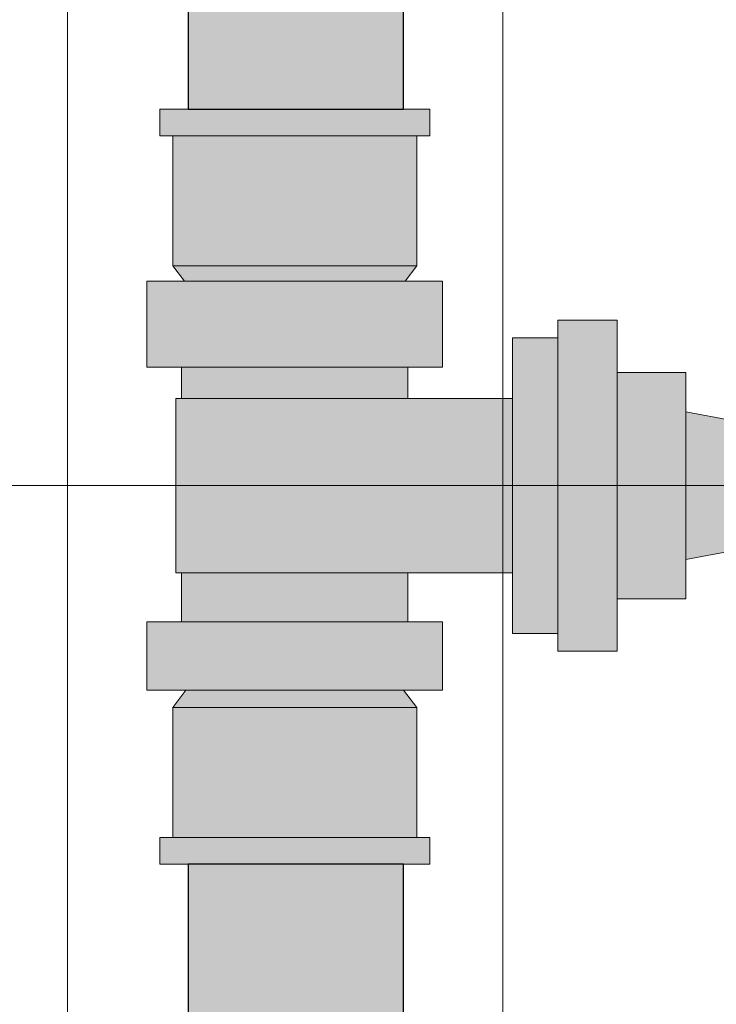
# Model space of a CAD drawing. Header units: millimetres. Extents: x -16331 to -10174, y -4135 to -3584.
# Tile 412 of 456: x -10187.49 to -10187.17, y -4007.994 to -4007.541. Entities that reach past the tile are written whole.
import ezdxf

# ---------------------------------------------------------------- set-up
doc = ezdxf.new("R2010")
doc.units = ezdxf.units.MM
doc.layers.add('AL-Condutos', color=3, linetype='Continuous')
for name, color, linetype, lineweight in [('AL-Registro', 9, 'Continuous', 18), ('DI-Elementos externos em vista', 9, 'Continuous', 5), ('IFC-IfcBuildingElementProxy-Contorno', 250, 'Continuous', 5)]:
    doc.layers.add(name, color=color, linetype=linetype, lineweight=lineweight)

msp = doc.modelspace()

# ---------------------------------------------------------------- hatches: boundary and pattern name
at = {"layer": 'AL-Condutos', "linetype": 'Continuous'}
for points in [[(-10187.31377, -4006.69229), (-10187.31377, -4006.69223), (-10187.31377, -4004.48558), (-10187.31685, -4006.69117), (-10187.31404, -4006.69219), (-10187.31685, -4006.69117), (-10187.31685, -4006.69182), (-10187.31685, -4006.69117), (-10187.31809, -4004.48558), (-10187.3176, -4006.69089), (-10187.31809, -4004.48558), (-10187.32678, -4006.68753), (-10187.31809, -4006.69071), (-10187.3176, -4006.69172), (-10187.31809, -4006.69071), (-10187.32678, -4006.68753), (-10187.32679, -4006.69051), (-10187.31809, -4006.69166), (-10187.32679, -4006.69051), (-10187.31809, -4004.48558), (-10187.33031, -4004.48558), (-10187.34832, -4004.48558), (-10187.34312, -4006.68836), (-10187.33031, -4006.69005), (-10187.32892, -4006.69023), (-10187.33031, -4006.69005), (-10187.32863, -4007.15557), (-10187.31809, -4007.15557), (-10187.3175, -4007.15557), (-10187.31809, -4007.15557), (-10187.32863, -4007.15557), (-10187.33031, -4006.69005), (-10187.34312, -4006.68836), (-10187.33031, -4007.15557), (-10187.34312, -4006.68836), (-10187.34832, -4004.48558), (-10187.369, -4004.48558), (-10187.36301, -4006.68574), (-10187.34832, -4006.68768), (-10187.34627, -4006.68795), (-10187.34832, -4006.68768), (-10187.34584, -4007.15557), (-10187.34832, -4006.68768), (-10187.36301, -4006.68574), (-10187.34832, -4007.15557), (-10187.36301, -4006.68574), (-10187.36301, -4006.68554), (-10187.36377, -4006.68564), (-10187.36301, -4006.68554), (-10187.36306, -4006.6678), (-10187.369, -4004.48558), (-10187.36666, -4006.66929), (-10187.36665, -4006.68527), (-10187.36665, -4006.68602), (-10187.36665, -4006.68527), (-10187.36666, -4006.66929), (-10187.369, -4004.48558), (-10187.369, -4006.67026), (-10187.369, -4004.48558), (-10187.38298, -4006.67605), (-10187.38303, -4006.68311), (-10187.369, -4006.68496), (-10187.36899, -4006.68633), (-10187.36615, -4007.15557), (-10187.369, -4006.68496), (-10187.369, -4007.15557), (-10187.369, -4006.68633), (-10187.38288, -4006.68816), (-10187.369, -4006.68633), (-10187.369, -4006.68496), (-10187.38303, -4006.68311), (-10187.38306, -4006.68818), (-10187.38303, -4006.68311), (-10187.38304, -4006.67608), (-10187.38877, -4004.48558), (-10187.38653, -4006.67752), (-10187.38877, -4004.48558), (-10187.40422, -4004.48558), (-10187.39972, -4006.68091), (-10187.38877, -4006.67845), (-10187.38653, -4006.68265), (-10187.38877, -4006.67845), (-10187.39972, -4006.68091), (-10187.39791, -4006.68224), (-10187.39592, -4006.68141), (-10187.39791, -4006.68224), (-10187.38877, -4006.68235), (-10187.38652, -4006.68864), (-10187.38877, -4006.68235), (-10187.38873, -4006.68893), (-10187.38604, -4007.15557), (-10187.38877, -4006.68894), (-10187.38877, -4006.68235), (-10187.39791, -4006.68224), (-10187.39972, -4006.68091), (-10187.39967, -4006.68297), (-10187.39972, -4006.68091), (-10187.40422, -4004.48558), (-10187.41268, -4004.48558), (-10187.41268, -4006.67921), (-10187.41172, -4006.67933), (-10187.41021, -4006.67953), (-10187.40686, -4006.68594), (-10187.40422, -4006.68485), (-10187.40422, -4006.68032), (-10187.40247, -4006.68055), (-10187.39973, -4006.68299), (-10187.3995, -4006.69035), (-10187.39973, -4006.68299), (-10187.40247, -4006.68055), (-10187.40159, -4006.68376), (-10187.39977, -4006.69038), (-10187.38877, -4007.15557), (-10187.39977, -4006.69038), (-10187.40159, -4006.68376), (-10187.40247, -4006.68055), (-10187.40247, -4006.68412), (-10187.40247, -4006.68055), (-10187.40422, -4006.68032), (-10187.4042, -4006.68484), (-10187.40351, -4006.68455), (-10187.4042, -4006.68484), (-10187.40246, -4006.69074), (-10187.4042, -4006.68484), (-10187.40417, -4006.69096), (-10187.40422, -4006.68485), (-10187.40422, -4006.69097), (-10187.40209, -4007.15557), (-10187.40422, -4006.69097), (-10187.40422, -4006.68879), (-10187.40422, -4006.68485), (-10187.40686, -4006.68594), (-10187.40518, -4006.68914), (-10187.40642, -4006.6896), (-10187.40518, -4006.68914), (-10187.40686, -4006.68594), (-10187.41011, -4006.68729), (-10187.40686, -4006.68594), (-10187.41021, -4006.67953), (-10187.41172, -4006.67933), (-10187.41023, -4006.68734), (-10187.41007, -4006.69093), (-10187.41006, -4006.69174), (-10187.40422, -4007.15557), (-10187.41006, -4006.69174), (-10187.41009, -4006.69094), (-10187.41023, -4006.68734), (-10187.41024, -4006.69099), (-10187.41023, -4006.68734), (-10187.41172, -4006.67933), (-10187.41074, -4006.68755), (-10187.41172, -4006.67933), (-10187.41172, -4006.68795), (-10187.41033, -4006.69103), (-10187.41024, -4006.69176), (-10187.4105, -4006.69109), (-10187.41024, -4006.69176), (-10187.41033, -4006.69103), (-10187.41172, -4006.68795), (-10187.41172, -4006.67933), (-10187.41268, -4006.67921), (-10187.41268, -4006.68835), (-10187.41265, -4006.68834), (-10187.41201, -4006.68807), (-10187.41171, -4006.69153), (-10187.41171, -4006.69196), (-10187.41174, -4006.69154), (-10187.41181, -4006.69157), (-10187.41174, -4006.69154), (-10187.41201, -4006.68807), (-10187.41265, -4006.68834), (-10187.41265, -4006.69187), (-10187.41265, -4006.69208), (-10187.41151, -4007.15557), (-10187.41268, -4006.69208), (-10187.41268, -4007.15557), (-10187.41268, -4007.58256), (-10187.40422, -4007.58256), (-10187.38877, -4007.58256), (-10187.369, -4007.58256), (-10187.34832, -4007.58256), (-10187.33031, -4007.58256), (-10187.31809, -4007.58256), (-10187.31377, -4007.58256), (-10187.31377, -4007.15557)], [(-10187.31377, -4010.42558), (-10187.31377, -4007.92958), (-10187.31809, -4007.92958), (-10187.33031, -4007.92958), (-10187.34832, -4007.92958), (-10187.369, -4007.92958), (-10187.38877, -4007.92958), (-10187.40422, -4007.92958), (-10187.41268, -4007.92958), (-10187.41268, -4010.42558), (-10187.40422, -4010.42558), (-10187.38877, -4010.42558), (-10187.369, -4010.42558), (-10187.34832, -4010.42558), (-10187.33031, -4010.42558), (-10187.31809, -4010.42558)]]:
    msp.add_hatch(color=91, dxfattribs=at).paths.add_polyline_path(points)
at = {"layer": 'AL-Registro', "linetype": 'Continuous'}
for points in [[(-10187.42366, -4007.59485), (-10187.41746, -4007.58256), (-10187.42366, -4007.58256), (-10187.42577, -4007.58256), (-10187.42577, -4007.59485)], [(-10187.42049, -4007.58856), (-10187.42366, -4007.59485), (-10187.41977, -4007.59485), (-10187.41746, -4007.59485), (-10187.40761, -4007.59485), (-10187.40761, -4007.58856), (-10187.41242, -4007.58856), (-10187.41746, -4007.58856), (-10187.41859, -4007.58856), (-10187.41977, -4007.58856), (-10187.41859, -4007.58856), (-10187.41746, -4007.58856), (-10187.41242, -4007.58856), (-10187.40761, -4007.58856), (-10187.40761, -4007.58256), (-10187.41746, -4007.58256), (-10187.41977, -4007.58714)], [(-10187.31993, -4007.58256), (-10187.33277, -4007.58256), (-10187.34772, -4007.58256), (-10187.36377, -4007.58256), (-10187.37982, -4007.58256), (-10187.39477, -4007.58256), (-10187.40761, -4007.58256), (-10187.40761, -4007.58856), (-10187.40104, -4007.58856), (-10187.39477, -4007.58856), (-10187.38712, -4007.58856), (-10187.37982, -4007.58856), (-10187.37161, -4007.58856), (-10187.36377, -4007.58856), (-10187.35556, -4007.58856), (-10187.34772, -4007.58856), (-10187.34007, -4007.58856), (-10187.33277, -4007.58856), (-10187.34007, -4007.58856), (-10187.34772, -4007.58856), (-10187.35556, -4007.58856), (-10187.36377, -4007.58856), (-10187.37161, -4007.58856), (-10187.37982, -4007.58856), (-10187.38712, -4007.58856), (-10187.39477, -4007.58856), (-10187.40104, -4007.58856), (-10187.40761, -4007.58856), (-10187.40761, -4007.59485), (-10187.39477, -4007.59485), (-10187.37982, -4007.59485), (-10187.36377, -4007.59485), (-10187.34772, -4007.59485), (-10187.33277, -4007.59485), (-10187.3262, -4007.58856), (-10187.33277, -4007.59485), (-10187.31993, -4007.59485), (-10187.31993, -4007.58856)], [(-10187.30388, -4007.58256), (-10187.30777, -4007.58256), (-10187.31008, -4007.58256), (-10187.31993, -4007.58256), (-10187.31993, -4007.58856), (-10187.31489, -4007.58856), (-10187.31008, -4007.58856), (-10187.3089, -4007.58856), (-10187.30777, -4007.58856), (-10187.3089, -4007.58856), (-10187.30777, -4007.59027), (-10187.30691, -4007.58856), (-10187.30777, -4007.59027), (-10187.3089, -4007.58856), (-10187.31008, -4007.58856), (-10187.31489, -4007.58856), (-10187.31993, -4007.58856), (-10187.31993, -4007.59485), (-10187.31008, -4007.59485), (-10187.30777, -4007.59485), (-10187.30578, -4007.58856), (-10187.30777, -4007.59485), (-10187.30388, -4007.59485), (-10187.30388, -4007.58856)], [(-10187.30177, -4007.58256), (-10187.30388, -4007.58256), (-10187.30388, -4007.59485), (-10187.30177, -4007.59485)], [(-10187.41977, -4007.59485), (-10187.41977, -4007.65456), (-10187.41786, -4007.65456), (-10187.41227, -4007.65456), (-10187.41227, -4007.59485), (-10187.41733, -4007.59485), (-10187.41786, -4007.59485), (-10187.41959, -4007.59485)], [(-10187.41227, -4007.65456), (-10187.40337, -4007.65456), (-10187.39177, -4007.65456), (-10187.37826, -4007.65456), (-10187.36377, -4007.65456), (-10187.34928, -4007.65456), (-10187.33577, -4007.65456), (-10187.32528, -4007.59485), (-10187.33577, -4007.59485), (-10187.34799, -4007.59485), (-10187.34928, -4007.59485), (-10187.36239, -4007.59485), (-10187.36377, -4007.59485), (-10187.36515, -4007.59485), (-10187.37826, -4007.59485), (-10187.37955, -4007.59485), (-10187.39177, -4007.59485), (-10187.39287, -4007.59485), (-10187.40337, -4007.59485), (-10187.40422, -4007.59485), (-10187.41227, -4007.59485)], [(-10187.30777, -4007.59485), (-10187.30795, -4007.59485), (-10187.30968, -4007.59485), (-10187.31021, -4007.59485), (-10187.31527, -4007.59485), (-10187.31612, -4007.59485), (-10187.32417, -4007.59485), (-10187.32528, -4007.59485), (-10187.33577, -4007.65456), (-10187.32417, -4007.65456), (-10187.31527, -4007.65456), (-10187.30968, -4007.65456), (-10187.30777, -4007.65456)], [(-10187.4145, -4007.66158), (-10187.414, -4007.66158), (-10187.41079, -4007.66158), (-10187.41029, -4007.66158), (-10187.40707, -4007.66158), (-10187.41157, -4007.65456), (-10187.41567, -4007.65456), (-10187.41977, -4007.65456)], [(-10187.41157, -4007.65456), (-10187.40707, -4007.66158), (-10187.40386, -4007.66158), (-10187.40336, -4007.66158), (-10187.40015, -4007.66158), (-10187.40747, -4007.65456)], [(-10187.40015, -4007.66158), (-10187.39964, -4007.66158), (-10187.39843, -4007.66158), (-10187.39068, -4007.66158), (-10187.39347, -4007.65456), (-10187.40337, -4007.65456), (-10187.40747, -4007.65456)], [(-10187.39068, -4007.66158), (-10187.38946, -4007.66158), (-10187.38171, -4007.66158), (-10187.3805, -4007.66158), (-10187.3709, -4007.66158), (-10187.36498, -4007.66158), (-10187.36377, -4007.66158), (-10187.35601, -4007.66158), (-10187.35416, -4007.66158), (-10187.34641, -4007.66158), (-10187.34491, -4007.66158), (-10187.33715, -4007.66158), (-10187.33641, -4007.65456), (-10187.34866, -4007.65456), (-10187.36377, -4007.65456), (-10187.37367, -4007.65456), (-10187.38357, -4007.65456), (-10187.39347, -4007.65456)], [(-10187.32939, -4007.66158), (-10187.3279, -4007.66158), (-10187.32417, -4007.65456), (-10187.33641, -4007.65456), (-10187.33715, -4007.66158)], [(-10187.31597, -4007.65456), (-10187.32007, -4007.65456), (-10187.32417, -4007.65456), (-10187.3279, -4007.66158), (-10187.32739, -4007.66158), (-10187.32418, -4007.66158), (-10187.32368, -4007.66158), (-10187.32047, -4007.66158)], [(-10187.31304, -4007.66158), (-10187.30777, -4007.65456), (-10187.31187, -4007.65456), (-10187.31597, -4007.65456), (-10187.32047, -4007.66158), (-10187.31725, -4007.66158), (-10187.31675, -4007.66158), (-10187.31354, -4007.66158)], [(-10187.43166, -4007.7011), (-10187.41577, -4007.7011), (-10187.39771, -4007.7011), (-10187.33151, -4007.66256), (-10187.39771, -4007.66256), (-10187.39816, -4007.66256), (-10187.39771, -4007.66256), (-10187.33151, -4007.66256), (-10187.32983, -4007.66158), (-10187.39771, -4007.66158), (-10187.39855, -4007.66256), (-10187.41577, -4007.68261)], [(-10187.43166, -4007.66256), (-10187.43166, -4007.7011), (-10187.40668, -4007.67202), (-10187.39855, -4007.66256), (-10187.41377, -4007.66256), (-10187.41493, -4007.66256), (-10187.41377, -4007.66256), (-10187.39855, -4007.66256), (-10187.39771, -4007.66158), (-10187.4145, -4007.66158), (-10187.43166, -4007.66158)], [(-10187.29588, -4007.66158), (-10187.31304, -4007.66158), (-10187.32983, -4007.66158), (-10187.33151, -4007.66256), (-10187.39771, -4007.7011), (-10187.32983, -4007.7011), (-10187.32983, -4007.66256), (-10187.31377, -4007.66256), (-10187.32983, -4007.66256), (-10187.32983, -4007.68397), (-10187.29737, -4007.66256), (-10187.32983, -4007.68397), (-10187.32983, -4007.7011), (-10187.29672, -4007.66256)], [(-10187.31177, -4007.7011), (-10187.29588, -4007.7011), (-10187.29588, -4007.66158), (-10187.31177, -4007.68008), (-10187.32983, -4007.7011)], [(-10187.24294, -4007.68217), (-10187.24294, -4007.68758), (-10187.24294, -4007.68977), (-10187.23507, -4007.68758), (-10187.21559, -4007.68217), (-10187.21559, -4007.67958), (-10187.24294, -4007.67958)], [(-10187.24294, -4007.68977), (-10187.24294, -4007.70184), (-10187.23985, -4007.70362), (-10187.21559, -4007.71758), (-10187.21559, -4007.70362), (-10187.21559, -4007.70184), (-10187.21559, -4007.68977), (-10187.21559, -4007.68217)], [(-10187.26377, -4007.6899), (-10187.26377, -4007.69669), (-10187.26377, -4007.7075), (-10187.24294, -4007.72158), (-10187.24294, -4007.7075), (-10187.24294, -4007.69669), (-10187.24294, -4007.6899), (-10187.24294, -4007.68758), (-10187.26377, -4007.68758)], [(-10187.41577, -4007.71558), (-10187.414, -4007.71558), (-10187.4088, -4007.71558), (-10187.40054, -4007.71558), (-10187.38977, -4007.71558), (-10187.37723, -4007.71558), (-10187.36377, -4007.71558), (-10187.35031, -4007.71558), (-10187.33777, -4007.71558), (-10187.327, -4007.71558), (-10187.31874, -4007.71558), (-10187.31354, -4007.71558), (-10187.31177, -4007.71558), (-10187.31177, -4007.7011), (-10187.31354, -4007.7011), (-10187.31874, -4007.7011), (-10187.327, -4007.7011), (-10187.33777, -4007.7011), (-10187.35031, -4007.7011), (-10187.36377, -4007.7011), (-10187.37723, -4007.7011), (-10187.38977, -4007.7011), (-10187.40054, -4007.7011), (-10187.4088, -4007.7011), (-10187.414, -4007.7011), (-10187.41577, -4007.7011)], [(-10187.21559, -4007.80932), (-10187.21559, -4007.80755), (-10187.21559, -4007.79358), (-10187.21559, -4007.77525), (-10187.21559, -4007.75558), (-10187.21559, -4007.73591), (-10187.21559, -4007.71758), (-10187.24294, -4007.70184), (-10187.24294, -4007.71758), (-10187.24294, -4007.73591), (-10187.24294, -4007.75558), (-10187.24294, -4007.77525), (-10187.24294, -4007.79358), (-10187.21868, -4007.80755)], [(-10187.18409, -4007.80755), (-10187.18409, -4007.78958), (-10187.18409, -4007.75558), (-10187.21559, -4007.70362), (-10187.21559, -4007.75558), (-10187.19386, -4007.79143)], [(-10187.18409, -4007.72158), (-10187.18409, -4007.70362), (-10187.21559, -4007.70362), (-10187.20736, -4007.71719), (-10187.18409, -4007.75558)], [(-10187.24294, -4007.82358), (-10187.24294, -4007.82127), (-10187.24294, -4007.81447), (-10187.24294, -4007.80367), (-10187.24294, -4007.79558), (-10187.25489, -4007.79558), (-10187.24294, -4007.79558), (-10187.24294, -4007.78958), (-10187.24294, -4007.77318), (-10187.24294, -4007.75558), (-10187.24294, -4007.73798), (-10187.24294, -4007.72158), (-10187.25181, -4007.71558), (-10187.26377, -4007.7075), (-10187.26377, -4007.71558), (-10187.26377, -4007.72158), (-10187.26377, -4007.73798), (-10187.26377, -4007.75558), (-10187.26377, -4007.77318), (-10187.26377, -4007.78958), (-10187.26377, -4007.79558), (-10187.26377, -4007.80367), (-10187.26377, -4007.81447), (-10187.26377, -4007.82127), (-10187.26377, -4007.82358)], [(-10187.41835, -4007.79558), (-10187.41657, -4007.79558), (-10187.41138, -4007.71558), (-10187.41657, -4007.71558), (-10187.41835, -4007.71558)], [(-10187.41657, -4007.79558), (-10187.41577, -4007.79558), (-10187.41138, -4007.79558), (-10187.40311, -4007.79558), (-10187.39234, -4007.79558), (-10187.3798, -4007.79558), (-10187.36634, -4007.79558), (-10187.26377, -4007.71558), (-10187.36634, -4007.71558), (-10187.3798, -4007.71558), (-10187.39234, -4007.71558), (-10187.40311, -4007.71558), (-10187.41138, -4007.71558), (-10187.41577, -4007.78321)], [(-10187.36634, -4007.79558), (-10187.31177, -4007.79558), (-10187.26377, -4007.79558), (-10187.26377, -4007.71558), (-10187.31177, -4007.75302)], [(-10187.1629, -4007.74058), (-10187.1629, -4007.72558), (-10187.18409, -4007.72158), (-10187.18409, -4007.73858), (-10187.18409, -4007.77258), (-10187.18409, -4007.78958), (-10187.1629, -4007.78558), (-10187.1629, -4007.77058)], [(-10187.18409, -4007.80755), (-10187.21559, -4007.75558), (-10187.21559, -4007.80755)], [(-10187.21559, -4007.82899), (-10187.21559, -4007.8214), (-10187.21559, -4007.80932), (-10187.24294, -4007.79358), (-10187.24294, -4007.80932), (-10187.24294, -4007.8214)], [(-10187.31177, -4007.79558), (-10187.31354, -4007.79558), (-10187.31874, -4007.79558), (-10187.327, -4007.79558), (-10187.33777, -4007.79558), (-10187.35031, -4007.79558), (-10187.36377, -4007.79558), (-10187.37723, -4007.79558), (-10187.38977, -4007.79558), (-10187.40054, -4007.79558), (-10187.4088, -4007.79558), (-10187.414, -4007.79558), (-10187.41577, -4007.79558), (-10187.41577, -4007.81813), (-10187.414, -4007.81813), (-10187.4088, -4007.81813), (-10187.40054, -4007.81813), (-10187.38977, -4007.81813), (-10187.37723, -4007.81813), (-10187.36377, -4007.81813), (-10187.35031, -4007.81813), (-10187.33777, -4007.81813), (-10187.327, -4007.81813), (-10187.31874, -4007.81813), (-10187.31354, -4007.81813), (-10187.31177, -4007.81813)], [(-10187.39771, -4007.81813), (-10187.43166, -4007.81813), (-10187.43166, -4007.84958), (-10187.41377, -4007.84958), (-10187.39771, -4007.84958), (-10187.39771, -4007.82818)], [(-10187.29588, -4007.81813), (-10187.32983, -4007.81813), (-10187.39771, -4007.81813), (-10187.39771, -4007.84958), (-10187.32983, -4007.84958)], [(-10187.31377, -4007.84958), (-10187.29588, -4007.84958), (-10187.29588, -4007.81813), (-10187.32035, -4007.84081), (-10187.32983, -4007.84958)], [(-10187.21559, -4007.83158), (-10187.21559, -4007.82899), (-10187.23508, -4007.82358), (-10187.24294, -4007.8214), (-10187.24294, -4007.82358), (-10187.24294, -4007.82899), (-10187.24294, -4007.83158)], [(-10187.41567, -4007.85758), (-10187.41157, -4007.85758), (-10187.40747, -4007.85758), (-10187.40337, -4007.85758), (-10187.39113, -4007.85758), (-10187.37888, -4007.85758), (-10187.36377, -4007.85758), (-10187.35387, -4007.85758), (-10187.35702, -4007.84958), (-10187.36377, -4007.84958), (-10187.37261, -4007.84958), (-10187.38145, -4007.84958), (-10187.39029, -4007.84958), (-10187.39913, -4007.84958), (-10187.40279, -4007.84958), (-10187.40645, -4007.84958), (-10187.41011, -4007.84958), (-10187.41377, -4007.84958), (-10187.41977, -4007.85758)], [(-10187.32109, -4007.84958), (-10187.32475, -4007.84958), (-10187.32841, -4007.84958), (-10187.33725, -4007.84958), (-10187.34609, -4007.84958), (-10187.35702, -4007.84958), (-10187.35387, -4007.85758), (-10187.34397, -4007.85758), (-10187.33407, -4007.85758), (-10187.32417, -4007.85758), (-10187.32007, -4007.85758), (-10187.31597, -4007.85758)], [(-10187.31187, -4007.85758), (-10187.30777, -4007.85758), (-10187.31377, -4007.84958), (-10187.31743, -4007.84958), (-10187.32109, -4007.84958), (-10187.31597, -4007.85758)], [(-10187.41977, -4007.9173), (-10187.41959, -4007.9173), (-10187.41786, -4007.9173), (-10187.41733, -4007.9173), (-10187.41227, -4007.9173), (-10187.41142, -4007.9173), (-10187.40337, -4007.9173), (-10187.40226, -4007.9173), (-10187.39177, -4007.9173), (-10187.37955, -4007.9173), (-10187.39177, -4007.85758), (-10187.40337, -4007.85758), (-10187.41227, -4007.85758), (-10187.41786, -4007.85758), (-10187.41977, -4007.85758)], [(-10187.32417, -4007.85758), (-10187.33577, -4007.85758), (-10187.34928, -4007.85758), (-10187.36377, -4007.85758), (-10187.37826, -4007.85758), (-10187.39177, -4007.85758), (-10187.37955, -4007.9173), (-10187.37826, -4007.9173), (-10187.36515, -4007.9173), (-10187.36377, -4007.9173), (-10187.35066, -4007.9173), (-10187.34928, -4007.9173), (-10187.33706, -4007.9173), (-10187.33577, -4007.9173), (-10187.32528, -4007.9173), (-10187.32417, -4007.9173), (-10187.31612, -4007.9173)], [(-10187.31474, -4007.9173), (-10187.30968, -4007.85758), (-10187.31527, -4007.85758), (-10187.32417, -4007.85758), (-10187.31612, -4007.9173), (-10187.31527, -4007.9173)], [(-10187.3095, -4007.9173), (-10187.30777, -4007.85758), (-10187.30968, -4007.85758), (-10187.31474, -4007.9173), (-10187.30968, -4007.9173)], [(-10187.30777, -4007.85758), (-10187.3095, -4007.9173), (-10187.30777, -4007.9173)], [(-10187.42577, -4007.92958), (-10187.42366, -4007.92958), (-10187.42366, -4007.9173), (-10187.42577, -4007.9173)], [(-10187.42366, -4007.92358), (-10187.42366, -4007.92958), (-10187.41977, -4007.92958), (-10187.41746, -4007.92958), (-10187.41265, -4007.92358), (-10187.41746, -4007.92358), (-10187.41864, -4007.92358), (-10187.41977, -4007.92358), (-10187.42063, -4007.92358), (-10187.42176, -4007.92358), (-10187.42063, -4007.92358), (-10187.41977, -4007.92358), (-10187.41864, -4007.92358), (-10187.41977, -4007.92187), (-10187.41864, -4007.92358), (-10187.41746, -4007.92358), (-10187.41265, -4007.92358), (-10187.40761, -4007.9173), (-10187.41746, -4007.9173), (-10187.41977, -4007.9173), (-10187.42366, -4007.9173)], [(-10187.41746, -4007.92958), (-10187.41268, -4007.92958), (-10187.40761, -4007.9173), (-10187.41268, -4007.92361)], [(-10187.4102, -4007.92358), (-10187.41268, -4007.92958), (-10187.40761, -4007.92958), (-10187.40761, -4007.92358), (-10187.40761, -4007.9173)], [(-10187.40761, -4007.92358), (-10187.40761, -4007.92958), (-10187.39477, -4007.92958), (-10187.37982, -4007.92958), (-10187.36377, -4007.92958), (-10187.34772, -4007.92958), (-10187.33277, -4007.92958), (-10187.31993, -4007.92958), (-10187.31993, -4007.92358), (-10187.3265, -4007.92358), (-10187.33277, -4007.92358), (-10187.34042, -4007.92358), (-10187.34772, -4007.92358), (-10187.35593, -4007.92358), (-10187.36377, -4007.92358), (-10187.37198, -4007.92358), (-10187.37982, -4007.92358), (-10187.38747, -4007.92358), (-10187.39477, -4007.92358), (-10187.40134, -4007.92358), (-10187.39477, -4007.92358), (-10187.38747, -4007.92358), (-10187.37982, -4007.92358), (-10187.37198, -4007.92358), (-10187.36377, -4007.92358), (-10187.35593, -4007.92358), (-10187.34772, -4007.92358), (-10187.34042, -4007.92358), (-10187.33277, -4007.92358), (-10187.3265, -4007.92358), (-10187.31993, -4007.92358), (-10187.31993, -4007.9173), (-10187.33277, -4007.9173), (-10187.34772, -4007.9173), (-10187.36377, -4007.9173), (-10187.37982, -4007.9173), (-10187.39477, -4007.9173), (-10187.40761, -4007.9173)], [(-10187.30705, -4007.92358), (-10187.30777, -4007.92209), (-10187.31008, -4007.9173), (-10187.31377, -4007.9219), (-10187.31512, -4007.92358), (-10187.31377, -4007.92358), (-10187.31197, -4007.92358), (-10187.31008, -4007.92358), (-10187.31197, -4007.92358), (-10187.31377, -4007.92358), (-10187.31512, -4007.92358), (-10187.31008, -4007.9173), (-10187.31993, -4007.9173), (-10187.31993, -4007.92358), (-10187.31993, -4007.92958), (-10187.31377, -4007.92958), (-10187.31008, -4007.92958), (-10187.30777, -4007.92358), (-10187.31008, -4007.92958), (-10187.30777, -4007.92501)], [(-10187.30777, -4007.92209), (-10187.30705, -4007.92358), (-10187.30388, -4007.9173), (-10187.30777, -4007.9173), (-10187.31008, -4007.9173)], [(-10187.30388, -4007.9173), (-10187.31008, -4007.92958), (-10187.30388, -4007.92958), (-10187.30177, -4007.92958), (-10187.30177, -4007.9173)]]:
    msp.add_hatch(color=254, dxfattribs=at).paths.add_polyline_path(points)

# ---------------------------------------------------------------- linework, layer by layer
at = {"layer": 'AL-Condutos'}
for p, q in [((-10187.41268, -4007.15557), (-10187.41268, -4007.58256)), ((-10187.31377, -4007.58256), (-10187.31377, -4007.15557)), ((-10187.41268, -4007.58256), (-10187.40422, -4007.58256)), ((-10187.40422, -4007.58256), (-10187.38877, -4007.58256)), ((-10187.38877, -4007.58256), (-10187.369, -4007.58256)), ((-10187.369, -4007.58256), (-10187.34832, -4007.58256)), ((-10187.34832, -4007.58256), (-10187.33031, -4007.58256)), ((-10187.33031, -4007.58256), (-10187.31809, -4007.58256)), ((-10187.31809, -4007.58256), (-10187.31377, -4007.58256)), ((-10187.41268, -4007.92958), (-10187.41268, -4010.42558)), ((-10187.40422, -4007.92958), (-10187.41268, -4007.92958)), ((-10187.38877, -4007.92958), (-10187.40422, -4007.92958)), ((-10187.369, -4007.92958), (-10187.38877, -4007.92958)), ((-10187.34832, -4007.92958), (-10187.369, -4007.92958)), ((-10187.33031, -4007.92958), (-10187.34832, -4007.92958)), ((-10187.31809, -4007.92958), (-10187.33031, -4007.92958)), ((-10187.31377, -4007.92958), (-10187.31809, -4007.92958)), ((-10187.31377, -4010.42558), (-10187.31377, -4007.92958))]:
    msp.add_line(p, q, dxfattribs=at)
at = {"layer": 'AL-Registro'}
for p, q in [((-10187.42366, -4007.58256), (-10187.42577, -4007.58256)), ((-10187.42577, -4007.58256), (-10187.42577, -4007.59485)), ((-10187.41746, -4007.58256), (-10187.42366, -4007.58256)), ((-10187.40761, -4007.58256), (-10187.41746, -4007.58256)), ((-10187.39477, -4007.58256), (-10187.40761, -4007.58256)), ((-10187.37982, -4007.58256), (-10187.39477, -4007.58256)), ((-10187.36377, -4007.58256), (-10187.37982, -4007.58256)), ((-10187.34772, -4007.58256), (-10187.36377, -4007.58256)), ((-10187.33277, -4007.58256), (-10187.34772, -4007.58256)), ((-10187.31993, -4007.58256), (-10187.33277, -4007.58256)), ((-10187.31008, -4007.58256), (-10187.31993, -4007.58256)), ((-10187.30777, -4007.58256), (-10187.31008, -4007.58256)), ((-10187.30388, -4007.58256), (-10187.30777, -4007.58256)), ((-10187.30177, -4007.58256), (-10187.30388, -4007.58256)), ((-10187.30177, -4007.59485), (-10187.30177, -4007.58256)), ((-10187.42577, -4007.59485), (-10187.42366, -4007.59485)), ((-10187.42366, -4007.59485), (-10187.41977, -4007.59485)), ((-10187.41977, -4007.59485), (-10187.41746, -4007.59485)), ((-10187.41977, -4007.59485), (-10187.41977, -4007.65456)), ((-10187.41746, -4007.59485), (-10187.40761, -4007.59485)), ((-10187.40761, -4007.59485), (-10187.39477, -4007.59485)), ((-10187.39477, -4007.59485), (-10187.37982, -4007.59485)), ((-10187.37982, -4007.59485), (-10187.36377, -4007.59485)), ((-10187.36377, -4007.59485), (-10187.34772, -4007.59485)), ((-10187.34772, -4007.59485), (-10187.33277, -4007.59485)), ((-10187.33277, -4007.59485), (-10187.31993, -4007.59485)), ((-10187.31993, -4007.59485), (-10187.31008, -4007.59485)), ((-10187.31008, -4007.59485), (-10187.30777, -4007.59485)), ((-10187.30777, -4007.59485), (-10187.30388, -4007.59485)), ((-10187.30777, -4007.65456), (-10187.30777, -4007.59485)), ((-10187.30388, -4007.59485), (-10187.30177, -4007.59485)), ((-10187.41977, -4007.65456), (-10187.41786, -4007.65456)), ((-10187.41567, -4007.65456), (-10187.41977, -4007.65456)), ((-10187.41977, -4007.65456), (-10187.4145, -4007.66158)), ((-10187.41786, -4007.65456), (-10187.41227, -4007.65456)), ((-10187.41157, -4007.65456), (-10187.41567, -4007.65456)), ((-10187.41227, -4007.65456), (-10187.40337, -4007.65456)), ((-10187.40747, -4007.65456), (-10187.41157, -4007.65456)), ((-10187.40337, -4007.65456), (-10187.40747, -4007.65456)), ((-10187.39347, -4007.65456), (-10187.40337, -4007.65456)), ((-10187.40337, -4007.65456), (-10187.39177, -4007.65456)), ((-10187.38357, -4007.65456), (-10187.39347, -4007.65456)), ((-10187.39177, -4007.65456), (-10187.37826, -4007.65456)), ((-10187.37367, -4007.65456), (-10187.38357, -4007.65456)), ((-10187.37826, -4007.65456), (-10187.36377, -4007.65456)), ((-10187.36377, -4007.65456), (-10187.37367, -4007.65456)), ((-10187.34866, -4007.65456), (-10187.36377, -4007.65456)), ((-10187.36377, -4007.65456), (-10187.34928, -4007.65456)), ((-10187.34928, -4007.65456), (-10187.33577, -4007.65456)), ((-10187.33641, -4007.65456), (-10187.34866, -4007.65456)), ((-10187.32417, -4007.65456), (-10187.33641, -4007.65456)), ((-10187.33577, -4007.65456), (-10187.32417, -4007.65456)), ((-10187.32007, -4007.65456), (-10187.32417, -4007.65456)), ((-10187.32417, -4007.65456), (-10187.31527, -4007.65456)), ((-10187.31597, -4007.65456), (-10187.32007, -4007.65456)), ((-10187.31187, -4007.65456), (-10187.31597, -4007.65456)), ((-10187.31527, -4007.65456), (-10187.30968, -4007.65456)), ((-10187.31304, -4007.66158), (-10187.30777, -4007.65456)), ((-10187.30777, -4007.65456), (-10187.31187, -4007.65456)), ((-10187.30968, -4007.65456), (-10187.30777, -4007.65456)), ((-10187.4145, -4007.66158), (-10187.43166, -4007.66158)), ((-10187.43166, -4007.66158), (-10187.43166, -4007.66256)), ((-10187.43166, -4007.66256), (-10187.43166, -4007.7011)), ((-10187.39771, -4007.66158), (-10187.4145, -4007.66158)), ((-10187.32983, -4007.66158), (-10187.39771, -4007.66158)), ((-10187.31304, -4007.66158), (-10187.32983, -4007.66158)), ((-10187.29588, -4007.66158), (-10187.31304, -4007.66158)), ((-10187.29588, -4007.7011), (-10187.29588, -4007.66158)), ((-10187.24294, -4007.67958), (-10187.24294, -4007.68217)), ((-10187.21559, -4007.67958), (-10187.24294, -4007.67958)), ((-10187.24294, -4007.68217), (-10187.24294, -4007.68758)), ((-10187.21559, -4007.68217), (-10187.21559, -4007.67958)), ((-10187.21559, -4007.68977), (-10187.21559, -4007.68217)), ((-10187.26377, -4007.68758), (-10187.26377, -4007.6899)), ((-10187.24294, -4007.68758), (-10187.26377, -4007.68758)), ((-10187.26377, -4007.6899), (-10187.26377, -4007.69669)), ((-10187.24294, -4007.68758), (-10187.24294, -4007.68977)), ((-10187.24294, -4007.6899), (-10187.24294, -4007.68758)), ((-10187.24294, -4007.68977), (-10187.24294, -4007.70184)), ((-10187.24294, -4007.69669), (-10187.24294, -4007.6899)), ((-10187.21559, -4007.70184), (-10187.21559, -4007.68977)), ((-10187.26377, -4007.69669), (-10187.26377, -4007.7075)), ((-10187.24294, -4007.7075), (-10187.24294, -4007.69669)), ((-10187.43166, -4007.7011), (-10187.41577, -4007.7011)), ((-10187.41577, -4007.7011), (-10187.39771, -4007.7011)), ((-10187.41577, -4007.7011), (-10187.41577, -4007.71558)), ((-10187.414, -4007.7011), (-10187.41577, -4007.7011)), ((-10187.4088, -4007.7011), (-10187.414, -4007.7011)), ((-10187.40054, -4007.7011), (-10187.4088, -4007.7011)), ((-10187.38977, -4007.7011), (-10187.40054, -4007.7011)), ((-10187.39771, -4007.7011), (-10187.32983, -4007.7011)), ((-10187.37723, -4007.7011), (-10187.38977, -4007.7011)), ((-10187.36377, -4007.7011), (-10187.37723, -4007.7011)), ((-10187.35031, -4007.7011), (-10187.36377, -4007.7011)), ((-10187.33777, -4007.7011), (-10187.35031, -4007.7011)), ((-10187.327, -4007.7011), (-10187.33777, -4007.7011)), ((-10187.32983, -4007.7011), (-10187.31177, -4007.7011)), ((-10187.31874, -4007.7011), (-10187.327, -4007.7011)), ((-10187.31354, -4007.7011), (-10187.31874, -4007.7011)), ((-10187.31177, -4007.7011), (-10187.31354, -4007.7011)), ((-10187.31177, -4007.7011), (-10187.29588, -4007.7011)), ((-10187.31177, -4007.71558), (-10187.31177, -4007.7011)), ((-10187.24294, -4007.70184), (-10187.24294, -4007.71758)), ((-10187.21559, -4007.70362), (-10187.21559, -4007.70184)), ((-10187.21559, -4007.70362), (-10187.21559, -4007.75558)), ((-10187.18409, -4007.70362), (-10187.21559, -4007.70362)), ((-10187.21559, -4007.71758), (-10187.21559, -4007.70362)), ((-10187.18409, -4007.72158), (-10187.18409, -4007.70362)), ((-10187.26377, -4007.7075), (-10187.26377, -4007.71558)), ((-10187.24294, -4007.72158), (-10187.24294, -4007.7075)), ((-10187.41835, -4007.71558), (-10187.41835, -4007.79558)), ((-10187.41657, -4007.71558), (-10187.41835, -4007.71558)), ((-10187.41138, -4007.71558), (-10187.41657, -4007.71558)), ((-10187.41577, -4007.71558), (-10187.414, -4007.71558)), ((-10187.414, -4007.71558), (-10187.4088, -4007.71558)), ((-10187.40311, -4007.71558), (-10187.41138, -4007.71558)), ((-10187.4088, -4007.71558), (-10187.40054, -4007.71558)), ((-10187.39234, -4007.71558), (-10187.40311, -4007.71558)), ((-10187.40054, -4007.71558), (-10187.38977, -4007.71558)), ((-10187.3798, -4007.71558), (-10187.39234, -4007.71558)), ((-10187.38977, -4007.71558), (-10187.37723, -4007.71558)), ((-10187.36634, -4007.71558), (-10187.3798, -4007.71558)), ((-10187.37723, -4007.71558), (-10187.36377, -4007.71558)), ((-10187.26377, -4007.71558), (-10187.36634, -4007.71558)), ((-10187.36377, -4007.71558), (-10187.35031, -4007.71558)), ((-10187.35031, -4007.71558), (-10187.33777, -4007.71558)), ((-10187.33777, -4007.71558), (-10187.327, -4007.71558)), ((-10187.327, -4007.71558), (-10187.31874, -4007.71558)), ((-10187.31874, -4007.71558), (-10187.31354, -4007.71558)), ((-10187.31354, -4007.71558), (-10187.31177, -4007.71558)), ((-10187.26377, -4007.79558), (-10187.26377, -4007.71558)), ((-10187.26377, -4007.71558), (-10187.26377, -4007.72158)), ((-10187.24294, -4007.71758), (-10187.24294, -4007.73591)), ((-10187.21559, -4007.73591), (-10187.21559, -4007.71758)), ((-10187.26377, -4007.72158), (-10187.26377, -4007.73798)), ((-10187.24294, -4007.73798), (-10187.24294, -4007.72158)), ((-10187.18409, -4007.75558), (-10187.18409, -4007.72158)), ((-10187.18409, -4007.72158), (-10187.18409, -4007.73858)), ((-10187.1629, -4007.72558), (-10187.18409, -4007.72158)), ((-10187.24294, -4007.73591), (-10187.24294, -4007.75558)), ((-10187.21559, -4007.75558), (-10187.21559, -4007.73591)), ((-10187.26377, -4007.73798), (-10187.26377, -4007.75558)), ((-10187.24294, -4007.75558), (-10187.24294, -4007.73798)), ((-10187.18409, -4007.73858), (-10187.18409, -4007.77258)), ((-10187.26377, -4007.75558), (-10187.26377, -4007.77318)), ((-10187.24294, -4007.75558), (-10187.24294, -4007.77525)), ((-10187.24294, -4007.77318), (-10187.24294, -4007.75558)), ((-10187.21559, -4007.77525), (-10187.21559, -4007.75558)), ((-10187.21559, -4007.75558), (-10187.21559, -4007.80755)), ((-10187.18409, -4007.78958), (-10187.18409, -4007.75558)), ((-10187.18409, -4007.77258), (-10187.18409, -4007.78958)), ((-10187.26377, -4007.77318), (-10187.26377, -4007.78958)), ((-10187.24294, -4007.78958), (-10187.24294, -4007.77318)), ((-10187.24294, -4007.77525), (-10187.24294, -4007.79358)), ((-10187.21559, -4007.79358), (-10187.21559, -4007.77525)), ((-10187.18409, -4007.78958), (-10187.1629, -4007.78558)), ((-10187.26377, -4007.78958), (-10187.26377, -4007.79558)), ((-10187.24294, -4007.79558), (-10187.24294, -4007.78958)), ((-10187.18409, -4007.80755), (-10187.18409, -4007.78958)), ((-10187.24294, -4007.79358), (-10187.24294, -4007.80932)), ((-10187.21559, -4007.80755), (-10187.21559, -4007.79358)), ((-10187.41835, -4007.79558), (-10187.41657, -4007.79558)), ((-10187.41657, -4007.79558), (-10187.41577, -4007.79558)), ((-10187.41577, -4007.79558), (-10187.41138, -4007.79558)), ((-10187.41577, -4007.79558), (-10187.41577, -4007.81813)), ((-10187.414, -4007.79558), (-10187.41577, -4007.79558)), ((-10187.4088, -4007.79558), (-10187.414, -4007.79558)), ((-10187.41138, -4007.79558), (-10187.40311, -4007.79558)), ((-10187.40054, -4007.79558), (-10187.4088, -4007.79558)), ((-10187.40311, -4007.79558), (-10187.39234, -4007.79558)), ((-10187.38977, -4007.79558), (-10187.40054, -4007.79558)), ((-10187.39234, -4007.79558), (-10187.3798, -4007.79558)), ((-10187.37723, -4007.79558), (-10187.38977, -4007.79558)), ((-10187.3798, -4007.79558), (-10187.36634, -4007.79558)), ((-10187.36377, -4007.79558), (-10187.37723, -4007.79558)), ((-10187.36634, -4007.79558), (-10187.31177, -4007.79558)), ((-10187.35031, -4007.79558), (-10187.36377, -4007.79558)), ((-10187.33777, -4007.79558), (-10187.35031, -4007.79558)), ((-10187.327, -4007.79558), (-10187.33777, -4007.79558)), ((-10187.31874, -4007.79558), (-10187.327, -4007.79558)), ((-10187.31354, -4007.79558), (-10187.31874, -4007.79558)), ((-10187.31177, -4007.79558), (-10187.31354, -4007.79558)), ((-10187.31177, -4007.79558), (-10187.26377, -4007.79558)), ((-10187.31177, -4007.81813), (-10187.31177, -4007.79558)), ((-10187.26377, -4007.79558), (-10187.26377, -4007.80367)), ((-10187.24294, -4007.80367), (-10187.24294, -4007.79558)), ((-10187.26377, -4007.80367), (-10187.26377, -4007.81447)), ((-10187.24294, -4007.81447), (-10187.24294, -4007.80367)), ((-10187.21559, -4007.80932), (-10187.21559, -4007.80755)), ((-10187.21559, -4007.80755), (-10187.18409, -4007.80755)), ((-10187.24294, -4007.80932), (-10187.24294, -4007.8214)), ((-10187.21559, -4007.8214), (-10187.21559, -4007.80932)), ((-10187.43166, -4007.81813), (-10187.43166, -4007.84958)), ((-10187.39771, -4007.81813), (-10187.43166, -4007.81813)), ((-10187.41577, -4007.81813), (-10187.414, -4007.81813)), ((-10187.414, -4007.81813), (-10187.4088, -4007.81813)), ((-10187.4088, -4007.81813), (-10187.40054, -4007.81813)), ((-10187.40054, -4007.81813), (-10187.38977, -4007.81813)), ((-10187.32983, -4007.81813), (-10187.39771, -4007.81813)), ((-10187.38977, -4007.81813), (-10187.37723, -4007.81813)), ((-10187.37723, -4007.81813), (-10187.36377, -4007.81813)), ((-10187.36377, -4007.81813), (-10187.35031, -4007.81813)), ((-10187.35031, -4007.81813), (-10187.33777, -4007.81813)), ((-10187.33777, -4007.81813), (-10187.327, -4007.81813)), ((-10187.29588, -4007.81813), (-10187.32983, -4007.81813)), ((-10187.327, -4007.81813), (-10187.31874, -4007.81813)), ((-10187.31874, -4007.81813), (-10187.31354, -4007.81813)), ((-10187.31354, -4007.81813), (-10187.31177, -4007.81813)), ((-10187.29588, -4007.84958), (-10187.29588, -4007.81813)), ((-10187.26377, -4007.81447), (-10187.26377, -4007.82127)), ((-10187.24294, -4007.82127), (-10187.24294, -4007.81447)), ((-10187.26377, -4007.82127), (-10187.26377, -4007.82358)), ((-10187.24294, -4007.82358), (-10187.24294, -4007.82127)), ((-10187.24294, -4007.8214), (-10187.24294, -4007.82358)), ((-10187.21559, -4007.82899), (-10187.21559, -4007.8214)), ((-10187.26377, -4007.82358), (-10187.24294, -4007.82358)), ((-10187.24294, -4007.82358), (-10187.24294, -4007.82899)), ((-10187.24294, -4007.82899), (-10187.24294, -4007.83158)), ((-10187.24294, -4007.83158), (-10187.21559, -4007.83158)), ((-10187.21559, -4007.83158), (-10187.21559, -4007.82899)), ((-10187.43166, -4007.84958), (-10187.41377, -4007.84958)), ((-10187.41377, -4007.84958), (-10187.41977, -4007.85758)), ((-10187.41377, -4007.84958), (-10187.39771, -4007.84958)), ((-10187.41011, -4007.84958), (-10187.41377, -4007.84958)), ((-10187.40645, -4007.84958), (-10187.41011, -4007.84958)), ((-10187.40279, -4007.84958), (-10187.40645, -4007.84958)), ((-10187.39913, -4007.84958), (-10187.40279, -4007.84958)), ((-10187.39029, -4007.84958), (-10187.39913, -4007.84958)), ((-10187.39771, -4007.84958), (-10187.32983, -4007.84958)), ((-10187.38145, -4007.84958), (-10187.39029, -4007.84958)), ((-10187.37261, -4007.84958), (-10187.38145, -4007.84958)), ((-10187.36377, -4007.84958), (-10187.37261, -4007.84958)), ((-10187.35702, -4007.84958), (-10187.36377, -4007.84958)), ((-10187.34609, -4007.84958), (-10187.35702, -4007.84958)), ((-10187.33725, -4007.84958), (-10187.34609, -4007.84958)), ((-10187.32841, -4007.84958), (-10187.33725, -4007.84958)), ((-10187.32983, -4007.84958), (-10187.31377, -4007.84958)), ((-10187.32475, -4007.84958), (-10187.32841, -4007.84958)), ((-10187.32109, -4007.84958), (-10187.32475, -4007.84958)), ((-10187.31743, -4007.84958), (-10187.32109, -4007.84958)), ((-10187.31377, -4007.84958), (-10187.31743, -4007.84958)), ((-10187.31377, -4007.84958), (-10187.29588, -4007.84958)), ((-10187.30777, -4007.85758), (-10187.31377, -4007.84958)), ((-10187.41977, -4007.85758), (-10187.41567, -4007.85758)), ((-10187.41786, -4007.85758), (-10187.41977, -4007.85758)), ((-10187.41977, -4007.85758), (-10187.41977, -4007.9173)), ((-10187.41227, -4007.85758), (-10187.41786, -4007.85758)), ((-10187.41567, -4007.85758), (-10187.41157, -4007.85758)), ((-10187.40337, -4007.85758), (-10187.41227, -4007.85758)), ((-10187.41157, -4007.85758), (-10187.40747, -4007.85758)), ((-10187.40747, -4007.85758), (-10187.40337, -4007.85758)), ((-10187.40337, -4007.85758), (-10187.39113, -4007.85758)), ((-10187.39177, -4007.85758), (-10187.40337, -4007.85758)), ((-10187.37826, -4007.85758), (-10187.39177, -4007.85758)), ((-10187.39113, -4007.85758), (-10187.37888, -4007.85758)), ((-10187.37888, -4007.85758), (-10187.36377, -4007.85758)), ((-10187.36377, -4007.85758), (-10187.37826, -4007.85758)), ((-10187.34928, -4007.85758), (-10187.36377, -4007.85758)), ((-10187.36377, -4007.85758), (-10187.35387, -4007.85758)), ((-10187.35387, -4007.85758), (-10187.34397, -4007.85758)), ((-10187.33577, -4007.85758), (-10187.34928, -4007.85758)), ((-10187.34397, -4007.85758), (-10187.33407, -4007.85758)), ((-10187.32417, -4007.85758), (-10187.33577, -4007.85758)), ((-10187.33407, -4007.85758), (-10187.32417, -4007.85758)), ((-10187.31527, -4007.85758), (-10187.32417, -4007.85758)), ((-10187.32417, -4007.85758), (-10187.32007, -4007.85758)), ((-10187.32007, -4007.85758), (-10187.31597, -4007.85758)), ((-10187.31597, -4007.85758), (-10187.31187, -4007.85758)), ((-10187.30968, -4007.85758), (-10187.31527, -4007.85758)), ((-10187.31187, -4007.85758), (-10187.30777, -4007.85758)), ((-10187.30777, -4007.85758), (-10187.30968, -4007.85758)), ((-10187.30777, -4007.9173), (-10187.30777, -4007.85758)), ((-10187.42577, -4007.9173), (-10187.42577, -4007.92958)), ((-10187.42366, -4007.9173), (-10187.42577, -4007.9173)), ((-10187.41977, -4007.9173), (-10187.42366, -4007.9173)), ((-10187.41746, -4007.9173), (-10187.41977, -4007.9173)), ((-10187.40761, -4007.9173), (-10187.41746, -4007.9173)), ((-10187.39477, -4007.9173), (-10187.40761, -4007.9173)), ((-10187.37982, -4007.9173), (-10187.39477, -4007.9173)), ((-10187.36377, -4007.9173), (-10187.37982, -4007.9173)), ((-10187.34772, -4007.9173), (-10187.36377, -4007.9173)), ((-10187.33277, -4007.9173), (-10187.34772, -4007.9173)), ((-10187.31993, -4007.9173), (-10187.33277, -4007.9173)), ((-10187.31008, -4007.9173), (-10187.31993, -4007.9173)), ((-10187.30777, -4007.9173), (-10187.31008, -4007.9173)), ((-10187.30388, -4007.9173), (-10187.30777, -4007.9173)), ((-10187.30177, -4007.9173), (-10187.30388, -4007.9173)), ((-10187.30177, -4007.92958), (-10187.30177, -4007.9173)), ((-10187.42577, -4007.92958), (-10187.42366, -4007.92958)), ((-10187.42366, -4007.92958), (-10187.41977, -4007.92958)), ((-10187.41977, -4007.92958), (-10187.41746, -4007.92958)), ((-10187.41746, -4007.92958), (-10187.41268, -4007.92958)), ((-10187.41268, -4007.92958), (-10187.40761, -4007.92958)), ((-10187.40761, -4007.92958), (-10187.39477, -4007.92958)), ((-10187.39477, -4007.92958), (-10187.37982, -4007.92958)), ((-10187.37982, -4007.92958), (-10187.36377, -4007.92958)), ((-10187.36377, -4007.92958), (-10187.34772, -4007.92958)), ((-10187.34772, -4007.92958), (-10187.33277, -4007.92958)), ((-10187.33277, -4007.92958), (-10187.31993, -4007.92958)), ((-10187.31993, -4007.92958), (-10187.31377, -4007.92958)), ((-10187.31377, -4007.92958), (-10187.31008, -4007.92958)), ((-10187.31008, -4007.92958), (-10187.30388, -4007.92958)), ((-10187.30388, -4007.92958), (-10187.30177, -4007.92958))]:
    msp.add_line(p, q, dxfattribs=at)
at = {"layer": 'DI-Elementos externos em vista'}
for p, q in [((-10187.46817, -4007.15558), (-10187.46817, -4007.75558)), ((-10187.46817, -4007.15558), (-10187.46817, -4007.75558)), ((-10187.26817, -4007.75558), (-10187.26817, -4007.15558)), ((-10188.81617, -4007.75558), (-10187.46817, -4007.75558)), ((-10187.46817, -4007.75558), (-10187.26817, -4007.75558)), ((-10187.46817, -4007.75558), (-10187.46817, -4010.75558)), ((-10187.46817, -4007.75558), (-10187.26817, -4007.75558)), ((-10187.26817, -4010.75558), (-10187.26817, -4007.75558)), ((-10187.26817, -4007.75558), (-10185.92017, -4007.75558))]:
    msp.add_line(p, q, dxfattribs=at)
at = {"layer": 'IFC-IfcBuildingElementProxy-Contorno', "lineweight": 5}
for p, q in [((-10187.46817, -4007.15558), (-10187.46817, -4007.75558)), ((-10187.46817, -4007.15558), (-10187.46817, -4007.75558)), ((-10187.26817, -4007.75558), (-10187.26817, -4007.15558)), ((-10188.81617, -4007.75558), (-10187.46817, -4007.75558)), ((-10187.46817, -4007.75558), (-10187.26817, -4007.75558)), ((-10187.46817, -4007.75558), (-10187.46817, -4010.75558)), ((-10187.46817, -4007.75558), (-10187.26817, -4007.75558)), ((-10187.26817, -4010.75558), (-10187.26817, -4007.75558)), ((-10187.26817, -4007.75558), (-10185.92017, -4007.75558))]:
    msp.add_line(p, q, dxfattribs=at)

doc.saveas('drawing.dxf')
